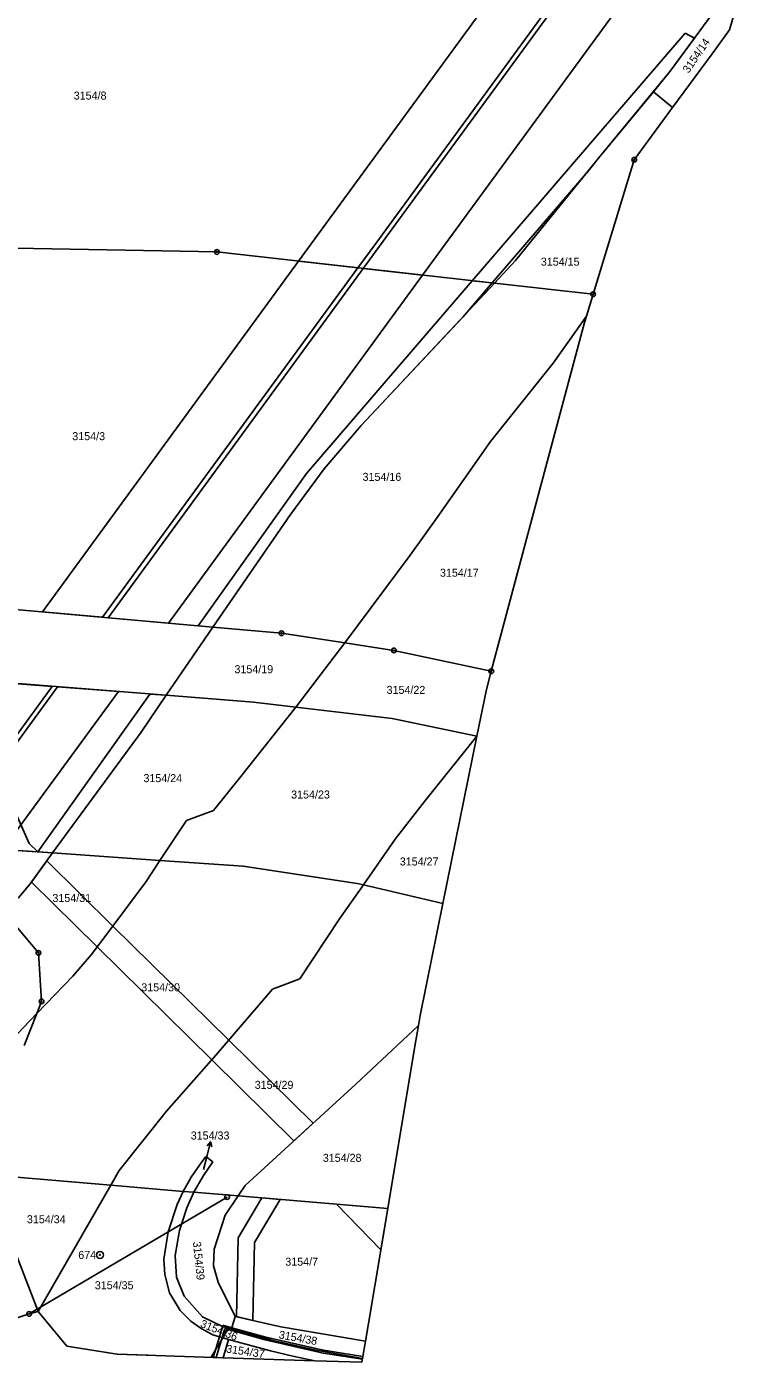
# Model space of a CAD drawing. Extents: x -755819 to -753140, y -1169796 to -1166000.
# Drawn here: x -754010.2 to -753858.5, y -1169781.6 to -1169498 of the extents above; entities that cross this region are included whole.
import ezdxf

# ---------------------------------------------------------------- set-up
doc = ezdxf.new("R2010")
doc.units = 0
for name, color, linetype in [('Vrstva 1', 7, 'Continuous'), ('Vrstva 12', 7, 'Continuous'), ('Vrstva 13', 7, 'Continuous'), ('Vrstva 16', 7, 'Continuous'), ('Vrstva 17', 7, 'Continuous'), ('Vrstva 18', 7, 'Continuous'), ('Vrstva 24', 7, 'Continuous'), ('Vrstva 26', 7, 'Continuous'), ('Vrstva 27', 7, 'Continuous'), ('Vrstva 6', 7, 'Continuous')]:
    doc.layers.add(name, color=color, linetype=linetype)

msp = doc.modelspace()

# ---------------------------------------------------------------- linework, layer by layer
at = {"layer": 'Vrstva 1'}
for p, q in [((-753861.86, -1169491.36), (-753873.58, -1169507.42)), ((-753873.58, -1169507.42), (-753877.17, -1169511.78)), ((-753877.17, -1169511.78), (-753888.82, -1169525.91)), ((-753877.17, -1169511.78), (-753873.11, -1169515.14)), ((-753888.82, -1169525.91), (-753906.43, -1169547.62)), ((-754021, -1169544.8), (-753969.8, -1169545.8)), ((-753969.8, -1169545.8), (-753910.92, -1169552.42)), ((-753906.43, -1169547.62), (-753910.92, -1169552.42)), ((-753910.92, -1169552.42), (-753939.18, -1169582.68)), ((-753910.92, -1169552.42), (-753889.98, -1169554.78)), ((-753891.4, -1169559.45), (-753898.45, -1169569.43)), ((-753898.45, -1169569.43), (-753911.73, -1169586.03)), ((-753939.18, -1169582.68), (-753947.03, -1169591.87)), ((-753911.73, -1169586.03), (-753923.05, -1169602.16)), ((-753947.03, -1169591.87), (-753954.21, -1169601.58)), ((-753954.21, -1169601.58), (-753970.67, -1169625.45)), ((-753923.05, -1169602.16), (-753928.82, -1169610.17)), ((-753928.82, -1169610.17), (-753942.64, -1169628.81)), ((-753970.67, -1169625.45), (-754026.1, -1169620.5)), ((-753970.67, -1169625.45), (-753972.4, -1169627.95)), ((-753956.1, -1169626.75), (-753970.67, -1169625.45)), ((-753972.4, -1169627.95), (-753980.58, -1169639.94)), ((-753942.64, -1169628.81), (-753956.1, -1169626.75)), ((-753942.64, -1169628.81), (-753953.09, -1169642.46)), ((-753932.25, -1169630.4), (-753942.64, -1169628.81)), ((-753911.57, -1169634.85), (-753932.25, -1169630.4)), ((-753980.58, -1169639.94), (-753985.92, -1169647.75)), ((-753953.09, -1169642.46), (-753964.74, -1169657.18)), ((-753985.92, -1169647.75), (-754004.68, -1169673.42)), ((-753925.74, -1169662.51), (-753914.62, -1169648.63)), ((-753964.74, -1169657.18), (-753970.56, -1169664.37)), ((-753931.97, -1169670.46), (-753925.74, -1169662.51)), ((-753970.56, -1169664.37), (-753976.25, -1169666.53)), ((-753976.25, -1169666.53), (-753981.9, -1169675.02)), ((-753938.73, -1169680.2), (-753931.97, -1169670.46)), ((-754004.68, -1169673.42), (-754009.48, -1169679.99)), ((-753981.9, -1169675.02), (-753984.84, -1169679.45)), ((-754009.48, -1169679.99), (-754011.98, -1169683.01)), ((-753984.84, -1169679.45), (-753992.72, -1169690.09)), ((-753943.81, -1169687.41), (-753938.73, -1169680.2)), ((-754013.65, -1169687.58), (-754007.71, -1169694.64)), ((-753952.23, -1169700.15), (-753943.81, -1169687.41)), ((-753992.72, -1169690.09), (-753996.47, -1169695.07)), ((-754007.71, -1169694.64), (-754007.02, -1169704.93)), ((-753996.47, -1169695.07), (-754000.41, -1169699.58)), ((-754000.41, -1169699.58), (-754008.04, -1169707.54)), ((-753969.98, -1169716.28), (-753958.05, -1169702.36)), ((-753958.05, -1169702.36), (-753952.23, -1169700.15)), ((-754007.02, -1169704.93), (-754008.04, -1169707.54)), ((-754008.04, -1169707.54), (-754015.05, -1169714.85)), ((-754008.04, -1169707.54), (-754010.69, -1169714.29)), ((-753940.35, -1169722.5), (-753927.05, -1169710.09)), ((-753980.49, -1169728.24), (-753969.98, -1169716.28)), ((-753963.8, -1169744.03), (-753940.35, -1169722.5)), ((-753990.57, -1169740.86), (-753980.49, -1169728.24)), ((-753972.15, -1169737.88), (-753973.51, -1169739.7)), ((-753972.63, -1169741.93), (-753970.65, -1169739.04)), ((-753970.65, -1169739.04), (-753972.15, -1169737.88)), ((-754018.98, -1169741.74), (-754007.76, -1169770.76)), ((-753992.36, -1169743.98), (-753990.57, -1169740.86)), ((-753975.26, -1169742.3), (-753976.97, -1169745.28)), ((-753973.51, -1169739.7), (-753975.26, -1169742.3)), ((-753974.68, -1169745.47), (-753972.63, -1169741.93)), ((-754007.76, -1169770.76), (-753992.36, -1169743.98)), ((-753976.97, -1169745.28), (-753978.26, -1169748.05)), ((-753965.31, -1169746.26), (-753963.8, -1169744.03)), ((-753978.26, -1169748.05), (-753980.13, -1169753.87)), ((-753976.2, -1169748.79), (-753974.68, -1169745.47)), ((-753968.07, -1169750.32), (-753965.31, -1169746.26)), ((-753977.76, -1169753.62), (-753976.2, -1169748.79)), ((-753970.38, -1169757.55), (-753968.07, -1169750.32)), ((-753978.68, -1169758.87), (-753977.76, -1169753.62)), ((-753980.13, -1169753.87), (-753981.1, -1169759.68)), ((-753978.4, -1169763.5), (-753978.68, -1169758.87)), ((-753970.57, -1169761.1), (-753970.38, -1169757.55)), ((-753981.1, -1169759.68), (-753980.87, -1169762.96)), ((-753969.58, -1169764.57), (-753970.57, -1169761.1)), ((-753980.87, -1169762.96), (-753979.87, -1169766.85)), ((-753976.79, -1169767.57), (-753978.4, -1169763.5)), ((-753965.92, -1169771.83), (-753969.58, -1169764.57)), ((-753979.87, -1169766.85), (-753977.6, -1169770.55)), ((-753972.85, -1169771.9), (-753976.79, -1169767.57)), ((-753977.6, -1169770.55), (-753975.36, -1169772.84)), ((-753975.36, -1169772.84), (-753973.19, -1169774.44)), ((-753968.66, -1169773.98), (-753972.85, -1169771.9)), ((-753966.72, -1169774.51), (-753965.92, -1169771.83)), ((-753956.25, -1169774.07), (-753965.92, -1169771.83)), ((-753973.19, -1169774.44), (-753970.66, -1169775.73)), ((-753970.66, -1169775.73), (-753967.36, -1169776.71)), ((-753966.72, -1169774.51), (-753968.66, -1169773.98)), ((-753957.93, -1169776.94), (-753966.72, -1169774.51)), ((-753938.3, -1169777.12), (-753956.25, -1169774.07)), ((-753967.36, -1169776.71), (-753968.51, -1169780.6)), ((-753958.47, -1169779.13), (-753967.36, -1169776.71)), ((-753958.47, -1169779.13), (-753953.68, -1169780.26)), ((-753948.42, -1169779.08), (-753957.93, -1169776.94)), ((-753938.91, -1169780.76), (-753948.42, -1169779.08)), ((-753953.68, -1169780.26), (-753949.03, -1169781.25))]:
    msp.add_line(p, q, dxfattribs=at)
at = {"layer": 'Vrstva 12'}
msp.add_line((-754009.67, -1169771.3), (-753967.66, -1169746.51), dxfattribs=at)
at = {"layer": 'Vrstva 13'}
for p, q in [((-753858.52, -1169490.03), (-753860.99, -1169498.64)), ((-753860.99, -1169498.64), (-753864.71, -1169503.7)), ((-753864.71, -1169503.7), (-753873.11, -1169515.14)), ((-753873.11, -1169515.14), (-753881.23, -1169526.2)), ((-753881.23, -1169526.2), (-753889.98, -1169554.78)), ((-753889.98, -1169554.78), (-753891.4, -1169559.45)), ((-753891.8, -1169560.75), (-753895.96, -1169576.33)), ((-753891.4, -1169559.45), (-753891.8, -1169560.75)), ((-753895.96, -1169576.33), (-753911.57, -1169634.85)), ((-753911.57, -1169634.85), (-753912.6, -1169638.7)), ((-753912.6, -1169638.7), (-753914.62, -1169648.63)), ((-753914.62, -1169648.63), (-753921.85, -1169684.13)), ((-753921.85, -1169684.13), (-753926.69, -1169707.93)), ((-753926.69, -1169707.93), (-753927.05, -1169710.09)), ((-753927.05, -1169710.09), (-753927.78, -1169714.44)), ((-753927.78, -1169714.44), (-753933.57, -1169748.93)), ((-753937.67, -1169773.36), (-753933.57, -1169748.93)), ((-754009.67, -1169771.3), (-754007.76, -1169770.76)), ((-754001.69, -1169778.15), (-754007.76, -1169770.76)), ((-754012.23, -1169772.17), (-754009.67, -1169771.3)), ((-753938.3, -1169777.12), (-753937.67, -1169773.36)), ((-753990.98, -1169779.86), (-754001.69, -1169778.15)), ((-753938.91, -1169780.76), (-753938.3, -1169777.12)), ((-753968.51, -1169780.6), (-753990.98, -1169779.86)), ((-753949.03, -1169781.25), (-753968.51, -1169780.6)), ((-753939.05, -1169781.58), (-753949.03, -1169781.25)), ((-753939.05, -1169781.58), (-753938.91, -1169780.76))]:
    msp.add_line(p, q, dxfattribs=at)
at = {"layer": 'Vrstva 16'}
for p in [(-753971.15, -1169734.74), (-753972.67, -1169740.64)]:
    msp.add_line(p, (-753971.9, -1169737.65), dxfattribs=at)
msp.add_lwpolyline([(-753971.89, -1169735.59), (-753971.15, -1169734.74), (-753970.92, -1169735.84)], dxfattribs=at)
at = {"layer": 'Vrstva 24'}
for centre, radius in [((-753881.23, -1169526.2), 0.5), ((-753881.23, -1169526.2), 0.1), ((-753969.8, -1169545.8), 0.5), ((-753969.8, -1169545.8), 0.1), ((-753889.98, -1169554.78), 0.5), ((-753889.98, -1169554.78), 0.1), ((-753956.1, -1169626.75), 0.5), ((-753956.1, -1169626.75), 0.1), ((-753932.25, -1169630.4), 0.5), ((-753932.25, -1169630.4), 0.1), ((-753911.57, -1169634.85), 0.5), ((-753911.57, -1169634.85), 0.1), ((-754007.71, -1169694.64), 0.5), ((-754007.71, -1169694.64), 0.1), ((-754007.02, -1169704.93), 0.5), ((-754007.02, -1169704.93), 0.1), ((-753994.63, -1169758.78), 0.75), ((-753994.63, -1169758.78), 0.1)]:
    msp.add_circle(centre, radius, dxfattribs=at)
at = {"layer": 'Vrstva 26'}
for centre in [(-753967.66, -1169746.51), (-754009.67, -1169771.3)]:
    msp.add_circle(centre, 0.5, dxfattribs=at)
at = {"layer": 'Vrstva 27'}
for p, q in [((-753944.99, -1169537.5), (-753903.02, -1169480.03)), ((-753890.44, -1169481.46), (-753936.11, -1169543.99)), ((-753938.74, -1169549.29), (-753891.04, -1169483.98)), ((-753879.59, -1169486.95), (-753926.15, -1169550.71)), ((-753915.62, -1169551.9), (-753870.46, -1169499.32)), ((-753868.44, -1169500.38), (-753873.58, -1169507.42)), ((-753870.46, -1169499.32), (-753868.44, -1169500.38)), ((-753873.58, -1169507.42), (-753888.82, -1169525.91)), ((-753888.82, -1169525.91), (-753891.05, -1169528.65)), ((-753891.05, -1169528.65), (-753911.42, -1169552.37)), ((-753952.47, -1169547.75), (-753944.99, -1169537.5)), ((-753936.11, -1169543.99), (-753939.89, -1169549.17)), ((-754006.86, -1169622.22), (-753952.47, -1169547.75)), ((-753939.89, -1169549.17), (-753994.07, -1169623.36)), ((-753992.91, -1169623.46), (-753938.74, -1169549.29)), ((-753952.47, -1169547.75), (-753939.89, -1169549.17)), ((-753939.89, -1169549.17), (-753952.47, -1169547.75)), ((-753938.74, -1169549.29), (-753926.15, -1169550.71)), ((-753926.15, -1169550.71), (-753938.74, -1169549.29)), ((-753926.15, -1169550.71), (-753980.12, -1169624.61)), ((-753950.82, -1169592.87), (-753915.62, -1169551.9)), ((-753911.42, -1169552.37), (-753917.65, -1169559.62)), ((-753915.62, -1169551.9), (-753911.42, -1169552.37)), ((-753911.42, -1169552.37), (-753915.62, -1169551.9)), ((-753917.65, -1169559.62), (-753939.18, -1169582.68)), ((-753939.18, -1169582.68), (-753947.03, -1169591.87)), ((-753947.03, -1169591.87), (-753954.21, -1169601.58)), ((-753973.76, -1169625.17), (-753950.82, -1169592.87)), ((-753954.21, -1169601.58), (-753970.67, -1169625.45)), ((-753994.07, -1169623.36), (-754006.86, -1169622.22)), ((-753980.12, -1169624.61), (-753992.91, -1169623.46)), ((-753971.45, -1169625.38), (-753973.76, -1169625.17)), ((-753970.67, -1169625.45), (-753971.45, -1169625.38)), ((-754025.13, -1169636.44), (-754009.67, -1169671.41)), ((-754017.67, -1169637.03), (-754004.79, -1169638.04)), ((-754026.29, -1169669.17), (-754003.62, -1169638.13)), ((-754004.79, -1169638.04), (-754016.45, -1169654.01)), ((-753990.73, -1169639.14), (-754015.23, -1169672.68)), ((-754007.85, -1169673.2), (-753984.05, -1169639.67)), ((-754003.62, -1169638.13), (-753990.73, -1169639.14)), ((-753980.58, -1169639.94), (-753985.92, -1169647.75)), ((-753984.05, -1169639.67), (-753980.58, -1169639.94)), ((-753985.92, -1169647.75), (-754004.68, -1169673.42)), ((-754009.67, -1169671.41), (-754007.85, -1169673.2)), ((-754007.85, -1169673.2), (-754015.23, -1169672.68)), ((-754004.68, -1169673.42), (-754007.85, -1169673.2)), ((-754009.2, -1169679.6), (-754005.92, -1169675.11)), ((-754005.92, -1169675.11), (-753991.88, -1169688.95)), ((-753995.21, -1169693.39), (-754009.2, -1169679.6)), ((-753991.88, -1169688.95), (-753967.31, -1169713.16)), ((-753970.91, -1169717.34), (-753995.21, -1169693.39)), ((-753967.31, -1169713.16), (-753949.4, -1169730.81)), ((-753953.46, -1169734.54), (-753970.91, -1169717.34)), ((-753949.4, -1169730.81), (-753953.46, -1169734.54)), ((-753965.33, -1169755.17), (-753960.3, -1169746.68)), ((-753956.42, -1169747.01), (-753961.85, -1169756.17)), ((-753960.3, -1169746.68), (-753956.42, -1169747.01)), ((-753944.45, -1169748.01), (-753933.57, -1169748.93)), ((-753935.04, -1169757.71), (-753944.45, -1169748.01)), ((-753933.57, -1169748.93), (-753935.04, -1169757.71)), ((-753965.66, -1169771.89), (-753965.33, -1169755.17)), ((-753961.85, -1169756.17), (-753962.17, -1169772.7)), ((-753962.17, -1169772.7), (-753965.66, -1169771.89)), ((-753971.01, -1169780.52), (-753968.55, -1169776.36)), ((-753970.6, -1169780.53), (-753969.27, -1169776.14)), ((-753968.7, -1169776.31), (-753969.98, -1169780.56)), ((-753969.27, -1169776.14), (-753968.62, -1169773.99)), ((-753968.13, -1169774.44), (-753968.7, -1169776.31)), ((-753968.62, -1169773.99), (-753968.54, -1169773.71)), ((-753968.55, -1169776.36), (-753967.35, -1169774.34)), ((-753968.54, -1169773.71), (-753966.64, -1169774.24)), ((-753959.57, -1169776.84), (-753968.13, -1169774.44)), ((-753967.35, -1169774.34), (-753966.72, -1169774.51)), ((-753966.72, -1169774.51), (-753957.93, -1169776.94)), ((-753966.64, -1169774.24), (-753959.43, -1169776.25)), ((-753959.43, -1169776.25), (-753947.18, -1169779.02)), ((-753967.36, -1169776.71), (-753968.51, -1169780.6)), ((-753958.47, -1169779.13), (-753967.36, -1169776.71)), ((-753947.29, -1169779.61), (-753959.57, -1169776.84)), ((-753953.68, -1169780.26), (-753958.47, -1169779.13)), ((-753957.93, -1169776.94), (-753948.42, -1169779.08)), ((-753948.42, -1169779.08), (-753938.91, -1169780.76)), ((-753947.18, -1169779.02), (-753938.84, -1169780.34)), ((-753993.24, -1169779.5), (-753990.98, -1169779.86)), ((-753990.98, -1169779.86), (-753984.46, -1169780.08)), ((-753968.51, -1169780.6), (-753971.01, -1169780.52)), ((-753969.98, -1169780.56), (-753970.6, -1169780.53)), ((-753949.03, -1169781.25), (-753953.68, -1169780.26)), ((-753939.05, -1169781.58), (-753949.03, -1169781.25)), ((-753938.94, -1169780.94), (-753947.29, -1169779.61)), ((-753938.91, -1169780.76), (-753939.05, -1169781.58)), ((-753938.91, -1169780.76), (-753938.94, -1169780.94)), ((-753938.84, -1169780.34), (-753938.91, -1169780.76))]:
    msp.add_line(p, q, dxfattribs=at)
at = {"layer": 'Vrstva 6'}
for p, q in [((-753980.58, -1169639.94), (-754032.4, -1169635.87)), ((-753962.07, -1169641.39), (-753980.58, -1169639.94)), ((-753953.09, -1169642.46), (-753962.07, -1169641.39)), ((-753932.64, -1169644.88), (-753953.09, -1169642.46)), ((-753914.62, -1169648.63), (-753932.64, -1169644.88)), ((-754004.68, -1169673.42), (-754042.64, -1169670.76)), ((-753981.9, -1169675.02), (-754004.68, -1169673.42)), ((-753964.24, -1169676.26), (-753981.9, -1169675.02)), ((-753940.08, -1169679.89), (-753964.24, -1169676.26)), ((-753938.73, -1169680.2), (-753940.08, -1169679.89)), ((-753921.85, -1169684.13), (-753938.73, -1169680.2)), ((-754018.98, -1169741.74), (-753992.36, -1169743.98)), ((-753992.36, -1169743.98), (-753976.97, -1169745.28)), ((-753976.97, -1169745.28), (-753974.68, -1169745.47)), ((-753974.68, -1169745.47), (-753965.31, -1169746.26)), ((-753965.31, -1169746.26), (-753933.57, -1169748.93))]:
    msp.add_line(p, q, dxfattribs=at)

# ---------------------------------------------------------------- texts
at = {"layer": 'Vrstva 16'}
msp.add_text('3154/33', height=1.7, dxfattribs=at).set_placement((-753975.37, -1169734.27))
at = {"layer": 'Vrstva 17'}
msp.add_text('674', height=1.7, dxfattribs=at).set_placement((-753999.24, -1169759.63))
at = {"layer": 'Vrstva 18'}
for s, rotation, p in [('3154/14', 55.7488, (-753869.7, -1169507.96)), ('3154/39', 275.9938, (-753974.92, -1169756.02)), ('3154/36', 338.5035, (-753973.49, -1169774.03)), ('3154/38', 349.848, (-753956.77, -1169776.5)), ('3154/37', 351.5669, (-753967.94, -1169779.49))]:
    msp.add_text(s, height=1.7, rotation=rotation, dxfattribs=at).set_placement(p)
for s, height, p in [('3154/8', 1.7, (-754000.2, -1169513.43)), ('3154/15', 1.7, (-753901.06, -1169548.7)), ('3154/3', 1.7, (-754000.51, -1169585.76)), ('3154/16', 1.7, (-753938.9, -1169594.4)), ('3154/17', 1.7, (-753922.47, -1169614.76)), ('3154/19', 1.7, (-753966.09, -1169635.25)), ('3154/22', 1.7, (-753933.8, -1169639.64)), ('3154/24', 1.7, (-753985.41, -1169658.38)), ('3154/23', 1.7, (-753954.06, -1169661.86)), ('3154/27', 1.7, (-753931, -1169676.08)), ('3154/31', 1.7, (-754004.73, -1169683.83)), ('3154/30', 1.7, (-753985.87, -1169702.8)), ('3154/29', 1.7, (-753961.79, -1169723.51)), ('3154/28', 1.7, (-753947.34, -1169739.01)), ('3154/33', 0.1, (-753972.66, -1169740.64)), ('3154/34', 1.7, (-754010.14, -1169752.05)), ('3154/7', 1.7, (-753955.3, -1169761.06)), ('3154/35', 1.7, (-753995.73, -1169766.07))]:
    msp.add_text(s, height=height, dxfattribs=at).set_placement(p)

doc.saveas('drawing.dxf')
